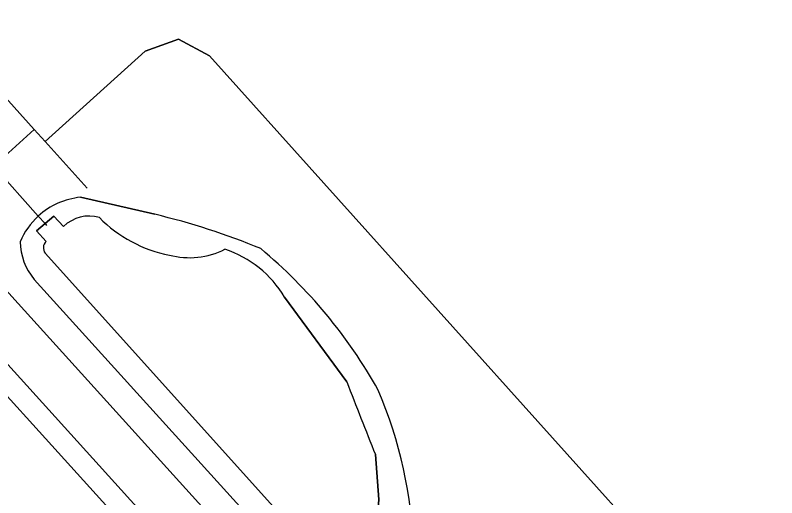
# Model space of a CAD drawing. Extents: x 156141 to 158132, y 385651 to 388333.
# Drawn here: x 156677 to 156732.6, y 387567.9 to 387603.1 of the extents above; entities that cross this region are included whole.
import ezdxf

# ---------------------------------------------------------------- set-up
doc = ezdxf.new("R2010")
doc.units = 0
for name, color, linetype in [('IMGEO_Berm_groen', 7, 'Continuous'), ('IMGEO_Duiker', 7, 'Continuous'), ('IMGEO_Erf', 7, 'Continuous'), ('IMGEO_Fietspad_gesloten', 7, 'Continuous'), ('IMGEO_Groenvoorziening', 7, 'Continuous'), ('IMGEO_Hek', 7, 'Continuous'), ('IMGEO_Oever', 7, 'Continuous'), ('IMGEO_Rijbaan_lokaal_gesloten', 7, 'Continuous'), ('IMGEO_Rijbaan_lokaal_open', 7, 'Continuous'), ('IMGEO_Waterloop', 7, 'Continuous')]:
    doc.layers.add(name, color=color, linetype=linetype)

msp = doc.modelspace()

# ---------------------------------------------------------------- linework, layer by layer
at = {"layer": 'IMGEO_Berm_groen'}
msp.add_lwpolyline([(156673.017, 387581.269), (156672.91, 387579.145), (156709.034, 387539.277), (156710.195, 387540.331), (156675.728, 387578.392)], close=True, dxfattribs=at)
at = {"layer": 'IMGEO_Duiker'}
msp.add_lwpolyline([(156665.589, 387602.994), (156665.75, 387602.815), (156667.62, 387600.734), (156675.388, 387592.091), (156678.654, 387588.457), (156679.148, 387587.907), (156679.267, 387587.775)], dxfattribs=at)
at = {"layer": 'IMGEO_Erf'}
msp.add_lwpolyline([(156635.094, 387640.354), (156649.301, 387624.631), (156650.851, 387622.917), (156654.149, 387619.266), (156656.158, 387617.043), (156657.325, 387618.097), (156670.587, 387603.403), (156678.365, 387594.783), (156679.166, 387593.896), (156686.466, 387600.496), (156688.888, 387601.354), (156691.163, 387600.15), (156724.535, 387562.997), (156709.488, 387563.912), (156707.811, 387562.233), (156752.805, 387512.437), (156782.941, 387479.122), (156787.929, 387473.603), (156795.681, 387465.029)], dxfattribs=at)
at = {"layer": 'IMGEO_Fietspad_gesloten'}
msp.add_lwpolyline([(156788.894, 387458.71), (156781.004, 387467.422), (156751.5, 387500), (156673.243, 387586.408), (156661.859, 387598.978), (156661.694, 387599.163), (156657.588, 387603.771), (156653.428, 387608.928), (156636.612, 387631.386), (156633.874, 387629.22), (156653.249, 387603.495), (156654.677, 387601.565), (156656.514, 387599.474), (156673.017, 387581.269), (156675.728, 387578.392), (156710.195, 387540.331), (156712.111, 387538.216), (156746.718, 387500), (156776.128, 387467.523), (156788.556, 387453.799)], dxfattribs=at)
at = {"layer": 'IMGEO_Groenvoorziening'}
msp.add_lwpolyline([(156678.365, 387594.783), (156675.388, 387592.091), (156673.43, 387590.319), (156673.243, 387586.408), (156751.5, 387500), (156781.004, 387467.422), (156784.947, 387470.942), (156787.929, 387473.603), (156782.941, 387479.122), (156752.805, 387512.437), (156707.811, 387562.233), (156709.488, 387563.912), (156724.535, 387562.997), (156691.163, 387600.15), (156688.888, 387601.354), (156686.466, 387600.496), (156679.166, 387593.896)], close=True, dxfattribs=at)
for points in [[(156681.743, 387589.828), (156687.155, 387588.587)], [(156778.225, 387473.7), (156678.358, 387583.842)]]:
    msp.add_lwpolyline(points, dxfattribs=at)
for centre, radius, start, end in [((156682.266, 387584.485), 5.368, 95.5869, 132.2796), ((156682.592, 387584.256), 5.758, 133.1481, 156.165), ((156675.018, 387537.83), 52.188, 67.6022, 76.5515), ((156681.767, 387586.692), 4.443, 181.4042, 219.8956), ((156671.157, 387557.627), 37.061, 29.2899, 50.154), ((156672.906, 387562.822), 33.198, 2.0907, 22.9338)]:
    msp.add_arc(centre, radius, start, end, dxfattribs=at)
at = {"layer": 'IMGEO_Hek'}
for points in [[(156670.587, 387603.403), (156678.365, 387594.783), (156679.166, 387593.896), (156682.233, 387590.498)], [(156679.166, 387593.896), (156686.466, 387600.496), (156688.888, 387601.354), (156691.163, 387600.15), (156724.535, 387562.997), (156709.488, 387563.912), (156707.811, 387562.233)]]:
    msp.add_lwpolyline(points, dxfattribs=at)
at = {"layer": 'IMGEO_Oever'}
for points in [[(156687.155, 387588.587), (156681.743, 387589.828)], [(156679.226, 387586.609), (156678.532, 387587.389), (156679.148, 387587.907), (156679.789, 387588.446), (156680.502, 387587.697)], [(156779.164, 387474.772), (156679.162, 387585.757)], [(156678.358, 387583.842), (156778.225, 387473.7)], [(156696.643, 387582.538), (156701.178, 387576.374)], [(156703.267, 387571.058), (156703.522, 387567.779), (156703.358, 387565.656)]]:
    msp.add_lwpolyline(points, dxfattribs=at)
for centre, radius, start, end in [((156682.266, 387584.485), 5.368, 95.5869, 132.2796), ((156682.592, 387584.256), 5.758, 133.1481, 156.165), ((156682.369, 387585.789), 2.669, 73.7523, 134.3821), ((156675.018, 387537.83), 52.188, 67.6022, 76.5515), ((156690.065, 387595.177), 9.74, 224.4854, 259.1525), ((156681.767, 387586.692), 4.443, 181.4042, 219.8956), ((156679.654, 387586.148), 0.628, 132.878, 218.5303), ((156689.698, 387591.18), 5.758, 255.2494, 296.6729), ((156689.835, 387578.514), 7.909, 30.5857, 71.9666), ((156671.157, 387557.627), 37.061, 29.2899, 50.154), ((157372.854, 387837.251), 720.559, 201.225985, 201.680158), ((156672.906, 387562.822), 33.198, 2.0907, 22.9338)]:
    msp.add_arc(centre, radius, start, end, dxfattribs=at)
at = {"layer": 'IMGEO_Rijbaan_lokaal_gesloten'}
msp.add_lwpolyline([(156788.413, 387451.522), (156774.162, 387467.307), (156773.831, 387467.673), (156730.58, 387515.468), (156710.944, 387537.167), (156709.034, 387539.277), (156672.91, 387579.145), (156654.437, 387599.58), (156653.22, 387600.956), (156652.968, 387600.758), (156652.324, 387601.511), (156643.266, 387613.813), (156635.328, 387624.409), (156631.221, 387629.55), (156629.055, 387632.324), (156625.923, 387629.738), (156628.073, 387627.087), (156631.37, 387622.538)], dxfattribs=at)
at = {"layer": 'IMGEO_Rijbaan_lokaal_open'}
msp.add_lwpolyline([(156678.365, 387594.783), (156670.587, 387603.403), (156667.62, 387600.734), (156665.621, 387598.937), (156661.694, 387599.163), (156661.859, 387598.978), (156673.243, 387586.408), (156673.43, 387590.319), (156675.388, 387592.091)], close=True, dxfattribs=at)
at = {"layer": 'IMGEO_Waterloop'}
for points in [[(156680.502, 387587.697), (156679.789, 387588.446), (156679.148, 387587.907), (156678.532, 387587.389), (156679.226, 387586.609)], [(156679.162, 387585.757), (156779.164, 387474.772)], [(156701.178, 387576.374), (156696.643, 387582.538)], [(156703.358, 387565.656), (156703.522, 387567.779), (156703.267, 387571.058)]]:
    msp.add_lwpolyline(points, dxfattribs=at)
for centre, radius, start, end in [((156682.369, 387585.789), 2.669, 73.7523, 134.3821), ((156690.065, 387595.177), 9.74, 224.4854, 259.1525), ((156679.654, 387586.148), 0.628, 132.878, 218.5303), ((156689.698, 387591.18), 5.758, 255.2494, 296.6729), ((156689.835, 387578.514), 7.909, 30.5857, 71.9666), ((157372.854, 387837.251), 720.559, 201.225985, 201.680158)]:
    msp.add_arc(centre, radius, start, end, dxfattribs=at)

doc.saveas('drawing.dxf')
